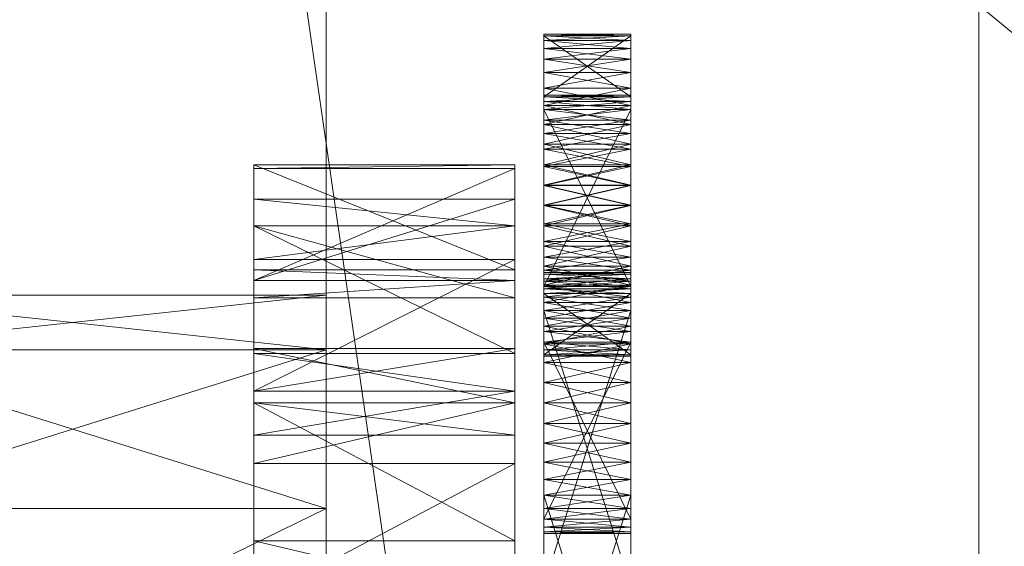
# Model space of a CAD drawing. Header units: millimetres. Extents: x -4738 to 65662, y -68080 to 6847.
# Tile 427 of 656: x 1414 to 1482, y -33174 to -33138. Entities that reach past the tile are written whole.
import ezdxf

# ---------------------------------------------------------------- set-up
doc = ezdxf.new("R2010")
doc.units = ezdxf.units.MM
doc.layers.add('frontal_C03', color=7, linetype='Continuous', lineweight=0)
doc.layers.add('frontal_secador', color=7, linetype='Continuous', lineweight=0)

msp = doc.modelspace()

# ---------------------------------------------------------------- linework, layer by layer
at = {"layer": 'frontal_C03'}
for p, q in [((1435, -34954.179), (1435, -32259.264)), ((1435, -32263.162), (1435, -34958.077)), ((1435, -35437.51), (1435, -32742.595)), ((1435, -32746.492), (1435, -35441.408)), ((1845, -35988), (1415, -33007.45))]:
    msp.add_line(p, q, dxfattribs=at)
at = {"layer": 'frontal_secador'}
for p, q in [((1480, -33098.5), (1480, -33359)), ((1480, -33354.82), (1480, -33098.5)), ((1480, -33330.5), (1480, -33117.12)), ((1480, -33354.82), (1480, -33117.12)), ((1480, -33122.82), (1480, -33337.72)), ((1480, -33122.82), (1480, -33359)), ((1480, -33330.5), (1480, -33129.28)), ((1480, -33136.5), (1480, -33337.72)), ((1480, -33330.5), (1480, -33136.5)), ((1715, -33330.5), (1480, -33136.5)), ((1450, -33138.5), (1450, -33142.82)), ((1450, -33138.611), (1450, -33138.5)), ((1450, -33138.94), (1450, -33138.5)), ((1450, -33138.5), (1450, -33143.69)), ((1450, -33140.219), (1450, -33138.5)), ((1456, -33138.611), (1450, -33138.5)), ((1456, -33138.5), (1450, -33138.5)), ((1456, -33138.5), (1450, -33138.611)), ((1450, -33142.82), (1450, -33138.611)), ((1450, -33138.611), (1450, -33138.94)), ((1456, -33142.82), (1450, -33138.611)), ((1456, -33138.611), (1450, -33138.611)), ((1456, -33138.611), (1450, -33138.94)), ((1450, -33138.611), (1450, -33139.481)), ((1450, -33143.15), (1450, -33138.611)), ((1450, -33138.611), (1450, -33141.136)), ((1450, -33138.611), (1450, -33146.092)), ((1450, -33146.419), (1450, -33138.611)), ((1450, -33138.611), (1450, -33155.519)), ((1450, -33156.999), (1450, -33138.611)), ((1456, -33138.94), (1450, -33138.611)), ((1456, -33138.611), (1450, -33142.82)), ((1456, -33142.82), (1456, -33138.5)), ((1456, -33138.5), (1456, -33138.611)), ((1456, -33138.5), (1456, -33138.94)), ((1456, -33143.69), (1456, -33138.5)), ((1456, -33138.5), (1456, -33140.219)), ((1456, -33138.611), (1456, -33142.82)), ((1456, -33138.94), (1456, -33138.611)), ((1456, -33139.481), (1456, -33138.611)), ((1456, -33138.611), (1456, -33143.15)), ((1456, -33141.136), (1456, -33138.611)), ((1456, -33146.092), (1456, -33138.611)), ((1456, -33138.611), (1456, -33146.419)), ((1456, -33155.519), (1456, -33138.611)), ((1456, -33138.611), (1456, -33156.999)), ((1450, -33140.219), (1450, -33138.94)), ((1450, -33138.94), (1450, -33139.481)), ((1456, -33138.94), (1450, -33138.94)), ((1456, -33138.94), (1450, -33139.481)), ((1456, -33139.481), (1450, -33138.94)), ((1456, -33138.94), (1456, -33140.219)), ((1456, -33139.481), (1456, -33138.94)), ((1450, -33139.481), (1450, -33140.219)), ((1456, -33139.481), (1450, -33139.481)), ((1456, -33139.481), (1450, -33140.219)), ((1450, -33139.481), (1450, -33141.136)), ((1456, -33140.219), (1450, -33139.481)), ((1456, -33140.219), (1456, -33139.481)), ((1456, -33141.136), (1456, -33139.481)), ((1450, -33142.21), (1450, -33140.219)), ((1450, -33140.219), (1450, -33141.136)), ((1450, -33144.719), (1450, -33140.219)), ((1450, -33140.219), (1450, -33143.69)), ((1450, -33150.281), (1450, -33140.219)), ((1456, -33140.219), (1450, -33140.219)), ((1456, -33140.219), (1450, -33141.136)), ((1456, -33141.136), (1450, -33140.219)), ((1456, -33140.219), (1456, -33142.21)), ((1456, -33141.136), (1456, -33140.219)), ((1456, -33140.219), (1456, -33144.719)), ((1456, -33143.69), (1456, -33140.219)), ((1456, -33140.219), (1456, -33150.281)), ((1450, -33141.136), (1450, -33142.21)), ((1456, -33141.136), (1450, -33141.136)), ((1456, -33141.136), (1450, -33142.21)), ((1450, -33141.136), (1450, -33143.414)), ((1450, -33141.136), (1450, -33146.092)), ((1456, -33142.21), (1450, -33141.136)), ((1456, -33142.21), (1456, -33141.136)), ((1456, -33143.414), (1456, -33141.136)), ((1456, -33146.092), (1456, -33141.136)), ((1450, -33144.719), (1450, -33142.21)), ((1450, -33142.21), (1450, -33143.414)), ((1456, -33142.21), (1450, -33142.21)), ((1456, -33142.21), (1450, -33143.414)), ((1456, -33143.414), (1450, -33142.21)), ((1456, -33142.21), (1456, -33144.719)), ((1456, -33143.414), (1456, -33142.21)), ((1450, -33142.709), (1450, -33143.15)), ((1450, -33142.82), (1450, -33142.709)), ((1456, -33142.82), (1450, -33142.709)), ((1456, -33142.709), (1450, -33142.709)), ((1456, -33142.709), (1450, -33142.82)), ((1450, -33143.15), (1450, -33142.82)), ((1456, -33143.15), (1450, -33142.82)), ((1456, -33142.82), (1450, -33142.82)), ((1456, -33142.82), (1450, -33143.15)), ((1450, -33142.82), (1450, -33143.69)), ((1450, -33156.643), (1450, -33142.82)), ((1450, -33142.82), (1450, -33147.623)), ((1450, -33161.143), (1450, -33142.82)), ((1450, -33142.82), (1450, -33158.073)), ((1450, -33171.206), (1450, -33142.82)), ((1450, -33143.15), (1450, -33155.906)), ((1450, -33143.69), (1450, -33143.15)), ((1450, -33144.428), (1450, -33143.15)), ((1450, -33143.15), (1450, -33157.561)), ((1450, -33146.419), (1450, -33143.15)), ((1450, -33151.709), (1450, -33143.15)), ((1456, -33143.69), (1450, -33143.15)), ((1456, -33143.15), (1450, -33143.15)), ((1456, -33143.15), (1450, -33143.69)), ((1456, -33143.15), (1456, -33142.709)), ((1456, -33142.709), (1456, -33142.82)), ((1456, -33142.82), (1456, -33143.15)), ((1456, -33143.69), (1456, -33142.82)), ((1456, -33142.82), (1456, -33156.643)), ((1456, -33147.623), (1456, -33142.82)), ((1456, -33142.82), (1456, -33161.143)), ((1456, -33158.073), (1456, -33142.82)), ((1456, -33142.82), (1456, -33171.206)), ((1456, -33155.906), (1456, -33143.15)), ((1456, -33143.15), (1456, -33143.69)), ((1456, -33143.15), (1456, -33144.428)), ((1456, -33157.561), (1456, -33143.15)), ((1456, -33143.15), (1456, -33146.419)), ((1456, -33143.15), (1456, -33151.709)), ((1450, -33143.414), (1450, -33144.719)), ((1456, -33143.414), (1450, -33143.414)), ((1456, -33143.414), (1450, -33144.719)), ((1450, -33143.414), (1450, -33146.092)), ((1456, -33144.719), (1450, -33143.414)), ((1450, -33155.906), (1450, -33143.69)), ((1450, -33143.69), (1450, -33144.428)), ((1456, -33155.906), (1450, -33143.69)), ((1456, -33143.69), (1450, -33143.69)), ((1456, -33143.69), (1450, -33144.428)), ((1450, -33143.69), (1450, -33145.345)), ((1450, -33143.69), (1450, -33147.623)), ((1450, -33143.69), (1450, -33153.117)), ((1450, -33143.69), (1450, -33160.598)), ((1450, -33150.281), (1450, -33143.69)), ((1456, -33144.428), (1450, -33143.69)), ((1450, -33156.643), (1450, -33143.69)), ((1456, -33143.69), (1450, -33155.906)), ((1456, -33144.719), (1456, -33143.414)), ((1456, -33146.092), (1456, -33143.414)), ((1456, -33143.69), (1456, -33155.906)), ((1456, -33144.428), (1456, -33143.69)), ((1456, -33145.345), (1456, -33143.69)), ((1456, -33147.623), (1456, -33143.69)), ((1456, -33153.117), (1456, -33143.69)), ((1456, -33160.598), (1456, -33143.69)), ((1456, -33143.69), (1456, -33150.281)), ((1456, -33143.69), (1456, -33156.643)), ((1450, -33146.419), (1450, -33144.428)), ((1450, -33144.428), (1450, -33145.345)), ((1456, -33144.428), (1450, -33144.428)), ((1456, -33144.428), (1450, -33145.345)), ((1456, -33145.345), (1450, -33144.428)), ((1450, -33147.5), (1450, -33144.719)), ((1450, -33144.719), (1450, -33146.092)), ((1450, -33150.281), (1450, -33144.719)), ((1456, -33144.719), (1450, -33144.719)), ((1456, -33144.719), (1450, -33146.092)), ((1456, -33146.092), (1450, -33144.719)), ((1456, -33144.428), (1456, -33146.419)), ((1456, -33145.345), (1456, -33144.428)), ((1456, -33144.719), (1456, -33147.5)), ((1456, -33146.092), (1456, -33144.719)), ((1456, -33144.719), (1456, -33150.281)), ((1450, -33145.345), (1450, -33146.419)), ((1456, -33145.345), (1450, -33145.345)), ((1456, -33145.345), (1450, -33146.419)), ((1450, -33145.345), (1450, -33147.623)), ((1456, -33146.419), (1450, -33145.345)), ((1456, -33146.419), (1456, -33145.345)), ((1456, -33147.623), (1456, -33145.345)), ((1450, -33146.092), (1450, -33147.5)), ((1456, -33146.092), (1450, -33146.092)), ((1456, -33146.092), (1450, -33147.5)), ((1450, -33146.092), (1450, -33148.908)), ((1450, -33146.092), (1450, -33151.586)), ((1450, -33146.092), (1450, -33155.519)), ((1456, -33147.5), (1450, -33146.092)), ((1456, -33147.5), (1456, -33146.092)), ((1456, -33148.908), (1456, -33146.092)), ((1456, -33151.586), (1456, -33146.092)), ((1456, -33155.519), (1456, -33146.092)), ((1450, -33148.928), (1450, -33146.419)), ((1450, -33146.419), (1450, -33147.623)), ((1450, -33151.709), (1450, -33146.419)), ((1456, -33146.419), (1450, -33146.419)), ((1456, -33146.419), (1450, -33147.623)), ((1456, -33147.623), (1450, -33146.419)), ((1450, -33156.999), (1450, -33146.419)), ((1456, -33146.419), (1456, -33148.928)), ((1456, -33147.623), (1456, -33146.419)), ((1456, -33146.419), (1456, -33151.709)), ((1456, -33146.419), (1456, -33156.999)), ((1430, -33154.744), (1430, -33147.5)), ((1430, -33147.5), (1430, -33147.765)), ((1448, -33154.744), (1430, -33147.5)), ((1448, -33147.5), (1430, -33147.5)), ((1448, -33147.5), (1430, -33147.765)), ((1430, -33147.765), (1430, -33154.744)), ((1430, -33147.765), (1430, -33155.473)), ((1448, -33147.765), (1430, -33147.765)), ((1448, -33147.765), (1430, -33155.473)), ((1448, -33147.765), (1448, -33147.5)), ((1448, -33147.5), (1448, -33154.744)), ((1448, -33154.744), (1448, -33147.765)), ((1448, -33155.473), (1448, -33147.765)), ((1450, -33150.281), (1450, -33147.5)), ((1450, -33147.5), (1450, -33148.908)), ((1456, -33147.5), (1450, -33147.5)), ((1456, -33147.5), (1450, -33148.908)), ((1456, -33148.908), (1450, -33147.5)), ((1450, -33147.623), (1450, -33148.928)), ((1456, -33147.623), (1450, -33147.623)), ((1456, -33147.623), (1450, -33148.928)), ((1450, -33147.623), (1450, -33150.301)), ((1450, -33147.623), (1450, -33153.117)), ((1456, -33148.928), (1450, -33147.623)), ((1450, -33147.623), (1450, -33158.073)), ((1456, -33147.5), (1456, -33150.281)), ((1456, -33148.908), (1456, -33147.5)), ((1456, -33148.928), (1456, -33147.623)), ((1456, -33150.301), (1456, -33147.623)), ((1456, -33153.117), (1456, -33147.623)), ((1456, -33158.073), (1456, -33147.623)), ((1450, -33148.908), (1450, -33150.281)), ((1456, -33148.908), (1450, -33148.908)), ((1456, -33148.908), (1450, -33150.281)), ((1450, -33148.908), (1450, -33151.586)), ((1456, -33150.281), (1450, -33148.908)), ((1450, -33151.709), (1450, -33148.928)), ((1450, -33148.928), (1450, -33150.301)), ((1456, -33148.928), (1450, -33148.928)), ((1456, -33148.928), (1450, -33150.301)), ((1456, -33150.301), (1450, -33148.928)), ((1456, -33150.281), (1456, -33148.908)), ((1456, -33151.586), (1456, -33148.908)), ((1456, -33148.928), (1456, -33151.709)), ((1456, -33150.301), (1456, -33148.928)), ((1430, -33149.876), (1430, -33160.513)), ((1430, -33151.709), (1430, -33149.876)), ((1430, -33149.876), (1430, -33155.473)), ((1448, -33151.709), (1430, -33149.876)), ((1448, -33149.876), (1430, -33149.876)), ((1448, -33149.876), (1430, -33155.473)), ((1448, -33160.513), (1448, -33149.876)), ((1448, -33149.876), (1448, -33151.709)), ((1448, -33155.473), (1448, -33149.876)), ((1450, -33152.79), (1450, -33150.281)), ((1450, -33150.281), (1450, -33151.586)), ((1450, -33154.781), (1450, -33150.281)), ((1450, -33160.598), (1450, -33150.281)), ((1456, -33150.281), (1450, -33150.281)), ((1456, -33150.281), (1450, -33151.586)), ((1456, -33151.586), (1450, -33150.281)), ((1450, -33150.301), (1450, -33151.709)), ((1456, -33150.301), (1450, -33150.301)), ((1456, -33150.301), (1450, -33151.709)), ((1450, -33150.301), (1450, -33153.117)), ((1456, -33151.709), (1450, -33150.301)), ((1456, -33150.281), (1456, -33152.79)), ((1456, -33151.586), (1456, -33150.281)), ((1456, -33150.281), (1456, -33154.781)), ((1456, -33150.281), (1456, -33160.598)), ((1456, -33151.709), (1456, -33150.301)), ((1456, -33153.117), (1456, -33150.301)), ((1430, -33160.513), (1430, -33151.709)), ((1430, -33156.683), (1430, -33151.709)), ((1430, -33151.709), (1430, -33154.046)), ((1448, -33160.513), (1430, -33151.709)), ((1448, -33151.709), (1430, -33151.709)), ((1448, -33156.683), (1430, -33151.709)), ((1448, -33151.709), (1430, -33154.046)), ((1448, -33151.709), (1448, -33160.513)), ((1448, -33154.046), (1448, -33151.709)), ((1448, -33151.709), (1448, -33156.683)), ((1450, -33151.586), (1450, -33152.79)), ((1456, -33151.586), (1450, -33151.586)), ((1456, -33151.586), (1450, -33152.79)), ((1450, -33151.586), (1450, -33153.864)), ((1450, -33151.586), (1450, -33155.519)), ((1456, -33152.79), (1450, -33151.586)), ((1450, -33154.49), (1450, -33151.709)), ((1450, -33151.709), (1450, -33153.117)), ((1450, -33156.999), (1450, -33151.709)), ((1450, -33172.814), (1450, -33151.709)), ((1450, -33151.709), (1450, -33157.561)), ((1456, -33151.709), (1450, -33151.709)), ((1456, -33151.709), (1450, -33153.117)), ((1456, -33153.117), (1450, -33151.709)), ((1456, -33152.79), (1456, -33151.586)), ((1456, -33153.864), (1456, -33151.586)), ((1456, -33155.519), (1456, -33151.586)), ((1456, -33151.709), (1456, -33154.49)), ((1456, -33153.117), (1456, -33151.709)), ((1456, -33151.709), (1456, -33156.999)), ((1456, -33151.709), (1456, -33172.814)), ((1456, -33157.561), (1456, -33151.709)), ((1450, -33154.781), (1450, -33152.79)), ((1450, -33152.79), (1450, -33153.864)), ((1456, -33152.79), (1450, -33152.79)), ((1456, -33152.79), (1450, -33153.864)), ((1456, -33153.864), (1450, -33152.79)), ((1456, -33152.79), (1456, -33154.781)), ((1456, -33153.864), (1456, -33152.79)), ((1450, -33153.117), (1450, -33154.49)), ((1456, -33153.117), (1450, -33153.117)), ((1456, -33153.117), (1450, -33154.49)), ((1450, -33153.117), (1450, -33155.795)), ((1450, -33153.117), (1450, -33158.073)), ((1450, -33153.117), (1450, -33160.598)), ((1456, -33154.49), (1450, -33153.117)), ((1456, -33154.49), (1456, -33153.117)), ((1456, -33155.795), (1456, -33153.117)), ((1456, -33158.073), (1456, -33153.117)), ((1456, -33160.598), (1456, -33153.117)), ((1430, -33154.046), (1430, -33156.683)), ((1430, -33154.046), (1430, -33163.111)), ((1448, -33154.046), (1430, -33154.046)), ((1448, -33154.046), (1430, -33163.111)), ((1448, -33156.683), (1448, -33154.046)), ((1448, -33163.111), (1448, -33154.046)), ((1450, -33153.864), (1450, -33154.781)), ((1456, -33153.864), (1450, -33153.864)), ((1456, -33153.864), (1450, -33154.781)), ((1450, -33153.864), (1450, -33155.519)), ((1456, -33154.781), (1450, -33153.864)), ((1456, -33154.781), (1456, -33153.864)), ((1456, -33155.519), (1456, -33153.864)), ((1430, -33155.473), (1430, -33154.744)), ((1448, -33155.473), (1430, -33154.744)), ((1448, -33154.744), (1430, -33154.744)), ((1448, -33154.744), (1448, -33155.473)), ((1450, -33156.999), (1450, -33154.49)), ((1450, -33154.49), (1450, -33155.795)), ((1456, -33154.49), (1450, -33154.49)), ((1456, -33154.49), (1450, -33155.795)), ((1456, -33155.795), (1450, -33154.49)), ((1450, -33156.06), (1450, -33154.781)), ((1450, -33154.781), (1450, -33155.519)), ((1450, -33160.598), (1450, -33154.781)), ((1456, -33154.781), (1450, -33154.781)), ((1456, -33154.781), (1450, -33155.519)), ((1456, -33155.519), (1450, -33154.781)), ((1450, -33154.925), (1450, -33155.365)), ((1450, -33155.035), (1450, -33154.925)), ((1450, -33154.925), (1450, -33156.643)), ((1450, -33154.925), (1450, -33178.865)), ((1450, -33161.143), (1450, -33154.925)), ((1456, -33155.035), (1450, -33154.925)), ((1456, -33154.925), (1450, -33154.925)), ((1456, -33154.925), (1450, -33155.035)), ((1456, -33154.49), (1456, -33156.999)), ((1456, -33155.795), (1456, -33154.49)), ((1456, -33154.781), (1456, -33156.06)), ((1456, -33155.519), (1456, -33154.781)), ((1456, -33154.781), (1456, -33160.598)), ((1456, -33155.365), (1456, -33154.925)), ((1456, -33154.925), (1456, -33155.035)), ((1456, -33156.643), (1456, -33154.925)), ((1456, -33178.865), (1456, -33154.925)), ((1456, -33154.925), (1456, -33161.143)), ((1430, -33155.473), (1430, -33160.513)), ((1430, -33155.473), (1430, -33163.111)), ((1430, -33155.473), (1430, -33156.683)), ((1430, -33177.639), (1430, -33155.473)), ((1448, -33155.473), (1430, -33155.473)), ((1448, -33155.473), (1430, -33156.683)), ((1448, -33160.513), (1448, -33155.473)), ((1448, -33163.111), (1448, -33155.473)), ((1448, -33156.683), (1448, -33155.473)), ((1448, -33155.473), (1448, -33177.639)), ((1450, -33155.365), (1450, -33155.035)), ((1456, -33155.365), (1450, -33155.035)), ((1456, -33155.035), (1450, -33155.035)), ((1456, -33155.035), (1450, -33155.365)), ((1450, -33155.035), (1450, -33155.906)), ((1450, -33155.035), (1450, -33157.561)), ((1450, -33155.365), (1450, -33156.643)), ((1450, -33155.906), (1450, -33155.365)), ((1456, -33155.906), (1450, -33155.365)), ((1456, -33155.365), (1450, -33155.365)), ((1456, -33155.365), (1450, -33155.906)), ((1450, -33155.519), (1450, -33156.06)), ((1456, -33155.519), (1450, -33155.519)), ((1456, -33155.519), (1450, -33156.06)), ((1450, -33155.519), (1450, -33156.389)), ((1450, -33155.519), (1450, -33160.709)), ((1450, -33155.519), (1450, -33160.269)), ((1450, -33155.519), (1450, -33156.999)), ((1456, -33156.06), (1450, -33155.519)), ((1456, -33155.035), (1456, -33155.365)), ((1456, -33155.906), (1456, -33155.035)), ((1456, -33157.561), (1456, -33155.035)), ((1456, -33156.643), (1456, -33155.365)), ((1456, -33155.365), (1456, -33155.906)), ((1456, -33156.06), (1456, -33155.519)), ((1456, -33156.389), (1456, -33155.519)), ((1456, -33160.709), (1456, -33155.519)), ((1456, -33160.269), (1456, -33155.519)), ((1456, -33156.999), (1456, -33155.519)), ((1450, -33155.795), (1450, -33156.999)), ((1456, -33155.795), (1450, -33155.795)), ((1456, -33155.795), (1450, -33156.999)), ((1450, -33155.795), (1450, -33158.073)), ((1456, -33156.999), (1450, -33155.795)), ((1450, -33156.643), (1450, -33155.906)), ((1456, -33156.643), (1450, -33155.906)), ((1456, -33155.906), (1450, -33155.906)), ((1456, -33155.906), (1450, -33156.643)), ((1450, -33155.906), (1450, -33157.561)), ((1450, -33177.66), (1450, -33155.906)), ((1450, -33182.95), (1450, -33155.906)), ((1450, -33155.906), (1450, -33168.01)), ((1450, -33191.51), (1450, -33155.906)), ((1450, -33160.598), (1450, -33156.06)), ((1450, -33156.06), (1450, -33156.389)), ((1456, -33156.06), (1450, -33156.06)), ((1456, -33156.06), (1450, -33156.389)), ((1456, -33156.389), (1450, -33156.06)), ((1456, -33156.999), (1456, -33155.795)), ((1456, -33158.073), (1456, -33155.795)), ((1456, -33155.906), (1456, -33156.643)), ((1456, -33157.561), (1456, -33155.906)), ((1456, -33155.906), (1456, -33177.66)), ((1456, -33155.906), (1456, -33182.95)), ((1456, -33168.01), (1456, -33155.906)), ((1456, -33155.906), (1456, -33191.51)), ((1456, -33156.06), (1456, -33160.598)), ((1456, -33156.389), (1456, -33156.06)), ((1435, -33160.269), (1400, -33156.5)), ((1435, -33156.5), (1400, -33156.5)), ((1435, -33156.5), (1400, -33160.269)), ((1430, -33163.111), (1430, -33156.683)), ((1448, -33156.683), (1430, -33156.683)), ((1435, -33160.269), (1435, -33156.5)), ((1448, -33156.683), (1448, -33163.111)), ((1450, -33156.389), (1450, -33160.598)), ((1456, -33156.389), (1450, -33156.389)), ((1456, -33156.389), (1450, -33160.598)), ((1450, -33156.389), (1450, -33160.709)), ((1456, -33160.598), (1450, -33156.389)), ((1450, -33156.643), (1450, -33176.586)), ((1450, -33157.561), (1450, -33156.643)), ((1450, -33158.635), (1450, -33156.643)), ((1450, -33156.643), (1450, -33178.865)), ((1450, -33161.143), (1450, -33156.643)), ((1456, -33157.561), (1450, -33156.643)), ((1456, -33156.643), (1450, -33156.643)), ((1456, -33156.643), (1450, -33157.561)), ((1456, -33160.598), (1456, -33156.389)), ((1456, -33160.709), (1456, -33156.389)), ((1456, -33176.586), (1456, -33156.643)), ((1456, -33156.643), (1456, -33157.561)), ((1456, -33156.643), (1456, -33158.635)), ((1456, -33178.865), (1456, -33156.643)), ((1456, -33156.643), (1456, -33161.143)), ((1450, -33158.99), (1450, -33156.999)), ((1450, -33156.999), (1450, -33158.073)), ((1450, -33172.814), (1450, -33156.999)), ((1456, -33156.999), (1450, -33156.999)), ((1456, -33156.999), (1450, -33158.073)), ((1456, -33158.073), (1450, -33156.999)), ((1450, -33160.269), (1450, -33156.999)), ((1450, -33176.586), (1450, -33157.561)), ((1450, -33157.561), (1450, -33158.635)), ((1456, -33176.586), (1450, -33157.561)), ((1456, -33157.561), (1450, -33157.561)), ((1456, -33157.561), (1450, -33158.635)), ((1450, -33157.561), (1450, -33159.839)), ((1450, -33157.561), (1450, -33162.517)), ((1450, -33157.561), (1450, -33168.01)), ((1450, -33157.561), (1450, -33172.814)), ((1456, -33158.635), (1450, -33157.561)), ((1450, -33177.66), (1450, -33157.561)), ((1456, -33157.561), (1450, -33176.586)), ((1456, -33156.999), (1456, -33158.99)), ((1456, -33158.073), (1456, -33156.999)), ((1456, -33156.999), (1456, -33172.814)), ((1456, -33156.999), (1456, -33160.269)), ((1456, -33157.561), (1456, -33176.586)), ((1456, -33158.635), (1456, -33157.561)), ((1456, -33159.839), (1456, -33157.561)), ((1456, -33162.517), (1456, -33157.561)), ((1456, -33168.01), (1456, -33157.561)), ((1456, -33172.814), (1456, -33157.561)), ((1456, -33157.561), (1456, -33177.66)), ((1450, -33158.073), (1450, -33158.99)), ((1456, -33158.073), (1450, -33158.073)), ((1456, -33158.073), (1450, -33158.99)), ((1450, -33158.073), (1450, -33159.728)), ((1450, -33158.073), (1450, -33160.598)), ((1456, -33158.99), (1450, -33158.073)), ((1450, -33158.073), (1450, -33172.484)), ((1450, -33158.073), (1450, -33172.925)), ((1450, -33158.073), (1450, -33171.206)), ((1456, -33158.99), (1456, -33158.073)), ((1456, -33159.728), (1456, -33158.073)), ((1456, -33160.598), (1456, -33158.073)), ((1456, -33172.484), (1456, -33158.073)), ((1456, -33172.925), (1456, -33158.073)), ((1456, -33171.206), (1456, -33158.073)), ((1450, -33161.143), (1450, -33158.635)), ((1450, -33158.635), (1450, -33159.839)), ((1456, -33158.635), (1450, -33158.635)), ((1456, -33158.635), (1450, -33159.839)), ((1456, -33159.839), (1450, -33158.635)), ((1450, -33171.944), (1450, -33158.99)), ((1450, -33158.99), (1450, -33159.728)), ((1450, -33172.814), (1450, -33158.99)), ((1456, -33158.99), (1450, -33158.99)), ((1456, -33158.99), (1450, -33159.728)), ((1456, -33159.728), (1450, -33158.99)), ((1450, -33160.269), (1450, -33158.99)), ((1456, -33158.635), (1456, -33161.143)), ((1456, -33159.839), (1456, -33158.635)), ((1456, -33158.99), (1456, -33171.944)), ((1456, -33159.728), (1456, -33158.99)), ((1456, -33158.99), (1456, -33172.814)), ((1456, -33158.99), (1456, -33160.269)), ((1435, -33171.206), (1400, -33160.269)), ((1435, -33160.269), (1400, -33160.269)), ((1435, -33160.269), (1400, -33171.206)), ((1430, -33160.173), (1430, -33173.428)), ((1430, -33163.925), (1430, -33160.173)), ((1430, -33160.173), (1430, -33163.111)), ((1448, -33163.925), (1430, -33160.173)), ((1448, -33160.173), (1430, -33160.173)), ((1448, -33160.173), (1430, -33163.111)), ((1435, -33188.24), (1435, -33160.269)), ((1435, -33160.269), (1435, -33171.206)), ((1435, -33160.269), (1435, -33233.5)), ((1435, -33160.269), (1435, -33200.33)), ((1435, -33160.269), (1435, -33194.507)), ((1435, -33160.269), (1435, -33192.5)), ((1448, -33173.428), (1448, -33160.173)), ((1448, -33160.173), (1448, -33163.925)), ((1448, -33163.111), (1448, -33160.173)), ((1450, -33159.728), (1450, -33171.944)), ((1456, -33159.728), (1450, -33159.728)), ((1456, -33159.728), (1450, -33171.944)), ((1450, -33159.728), (1450, -33160.598)), ((1450, -33160.269), (1450, -33159.728)), ((1456, -33160.269), (1450, -33159.728)), ((1456, -33159.728), (1450, -33160.269)), ((1450, -33159.728), (1450, -33172.484)), ((1456, -33171.944), (1450, -33159.728)), ((1450, -33159.839), (1450, -33161.143)), ((1456, -33159.839), (1450, -33159.839)), ((1456, -33159.839), (1450, -33161.143)), ((1450, -33159.839), (1450, -33162.517)), ((1456, -33161.143), (1450, -33159.839)), ((1450, -33160.598), (1450, -33160.269)), ((1456, -33160.598), (1450, -33160.269)), ((1456, -33160.269), (1450, -33160.269)), ((1450, -33160.709), (1450, -33160.269)), ((1456, -33160.269), (1450, -33160.598)), ((1456, -33171.944), (1456, -33159.728)), ((1456, -33160.598), (1456, -33159.728)), ((1456, -33159.728), (1456, -33160.269)), ((1456, -33172.484), (1456, -33159.728)), ((1456, -33161.143), (1456, -33159.839)), ((1456, -33162.517), (1456, -33159.839)), ((1456, -33160.269), (1456, -33160.598)), ((1456, -33160.269), (1456, -33160.709)), ((1430, -33163.111), (1430, -33160.513)), ((1448, -33163.111), (1430, -33160.513)), ((1448, -33160.513), (1430, -33160.513)), ((1448, -33160.513), (1448, -33163.111)), ((1450, -33160.598), (1450, -33160.709)), ((1450, -33160.598), (1456, -33160.598)), ((1456, -33160.598), (1450, -33160.709)), ((1456, -33160.709), (1450, -33160.598)), ((1456, -33160.709), (1450, -33160.709)), ((1456, -33160.598), (1456, -33160.709)), ((1450, -33163.925), (1450, -33161.143)), ((1450, -33161.143), (1450, -33162.517)), ((1450, -33166.706), (1450, -33161.143)), ((1450, -33190.969), (1450, -33161.143)), ((1450, -33161.143), (1450, -33178.865)), ((1456, -33161.143), (1450, -33161.143)), ((1456, -33161.143), (1450, -33162.517)), ((1456, -33162.517), (1450, -33161.143)), ((1450, -33171.206), (1450, -33161.143)), ((1456, -33161.143), (1456, -33163.925)), ((1456, -33162.517), (1456, -33161.143)), ((1456, -33161.143), (1456, -33166.706)), ((1456, -33161.143), (1456, -33190.969)), ((1456, -33178.865), (1456, -33161.143)), ((1456, -33161.143), (1456, -33171.206)), ((1450, -33162.517), (1450, -33163.925)), ((1456, -33162.517), (1450, -33162.517)), ((1456, -33162.517), (1450, -33163.925)), ((1450, -33162.517), (1450, -33165.333)), ((1450, -33162.517), (1450, -33168.01)), ((1456, -33163.925), (1450, -33162.517)), ((1456, -33163.925), (1456, -33162.517)), ((1456, -33165.333), (1456, -33162.517)), ((1456, -33168.01), (1456, -33162.517)), ((1430, -33163.111), (1430, -33173.428)), ((1430, -33163.111), (1430, -33177.639)), ((1430, -33163.111), (1430, -33166.141)), ((1430, -33163.111), (1430, -33197.635)), ((1430, -33163.111), (1430, -33245.858)), ((1448, -33163.111), (1430, -33163.111)), ((1448, -33163.111), (1430, -33166.141)), ((1448, -33173.428), (1448, -33163.111)), ((1448, -33177.639), (1448, -33163.111)), ((1448, -33166.141), (1448, -33163.111)), ((1448, -33197.635), (1448, -33163.111)), ((1448, -33245.858), (1448, -33163.111)), ((1430, -33173.428), (1430, -33163.925)), ((1430, -33166.141), (1430, -33163.925)), ((1430, -33163.925), (1430, -33168.105)), ((1448, -33173.428), (1430, -33163.925)), ((1448, -33163.925), (1430, -33163.925)), ((1448, -33166.141), (1430, -33163.925)), ((1448, -33163.925), (1430, -33168.105)), ((1448, -33163.925), (1448, -33173.428)), ((1448, -33168.105), (1448, -33163.925)), ((1448, -33163.925), (1448, -33166.141)), ((1450, -33166.706), (1450, -33163.925)), ((1450, -33163.925), (1450, -33165.333)), ((1456, -33163.925), (1450, -33163.925)), ((1456, -33163.925), (1450, -33165.333)), ((1456, -33165.333), (1450, -33163.925)), ((1456, -33163.925), (1456, -33166.706)), ((1456, -33165.333), (1456, -33163.925)), ((1450, -33165.333), (1450, -33166.706)), ((1456, -33165.333), (1450, -33165.333)), ((1456, -33165.333), (1450, -33166.706)), ((1450, -33165.333), (1450, -33168.01)), ((1456, -33166.706), (1450, -33165.333)), ((1456, -33166.706), (1456, -33165.333)), ((1456, -33168.01), (1456, -33165.333)), ((1430, -33168.105), (1430, -33166.141)), ((1430, -33177.639), (1430, -33166.141)), ((1448, -33166.141), (1430, -33166.141)), ((1448, -33166.141), (1448, -33168.105)), ((1448, -33166.141), (1448, -33177.639)), ((1450, -33169.215), (1450, -33166.706)), ((1450, -33166.706), (1450, -33168.01)), ((1450, -33190.969), (1450, -33166.706)), ((1456, -33166.706), (1450, -33166.706)), ((1456, -33166.706), (1450, -33168.01)), ((1456, -33168.01), (1450, -33166.706)), ((1450, -33171.206), (1450, -33166.706)), ((1456, -33166.706), (1456, -33169.215)), ((1456, -33168.01), (1456, -33166.706)), ((1456, -33166.706), (1456, -33190.969)), ((1456, -33166.706), (1456, -33171.206)), ((1430, -33168.105), (1430, -33177.639)), ((1448, -33168.105), (1430, -33168.105)), ((1448, -33168.105), (1430, -33177.639)), ((1448, -33177.639), (1448, -33168.105)), ((1450, -33168.01), (1450, -33169.215)), ((1456, -33168.01), (1450, -33168.01)), ((1456, -33168.01), (1450, -33169.215)), ((1450, -33168.01), (1450, -33170.289)), ((1450, -33168.01), (1450, -33171.944)), ((1450, -33168.01), (1450, -33172.814)), ((1456, -33169.215), (1450, -33168.01)), ((1450, -33168.01), (1450, -33190.232)), ((1450, -33168.01), (1450, -33191.51)), ((1456, -33169.215), (1456, -33168.01)), ((1456, -33170.289), (1456, -33168.01)), ((1456, -33171.944), (1456, -33168.01)), ((1456, -33172.814), (1456, -33168.01)), ((1456, -33190.232), (1456, -33168.01)), ((1456, -33191.51), (1456, -33168.01)), ((1450, -33189.314), (1450, -33169.215)), ((1450, -33169.215), (1450, -33170.289)), ((1450, -33190.969), (1450, -33169.215)), ((1456, -33169.215), (1450, -33169.215)), ((1456, -33169.215), (1450, -33170.289)), ((1456, -33170.289), (1450, -33169.215)), ((1450, -33171.206), (1450, -33169.215)), ((1456, -33169.215), (1456, -33189.314)), ((1456, -33170.289), (1456, -33169.215)), ((1456, -33169.215), (1456, -33190.969)), ((1456, -33169.215), (1456, -33171.206)), ((1450, -33170.289), (1450, -33189.314)), ((1456, -33170.289), (1450, -33170.289)), ((1456, -33170.289), (1450, -33189.314)), ((1450, -33170.289), (1450, -33171.944)), ((1450, -33171.206), (1450, -33170.289)), ((1456, -33171.206), (1450, -33170.289)), ((1456, -33170.289), (1450, -33171.206)), ((1450, -33170.289), (1450, -33190.232)), ((1456, -33189.314), (1450, -33170.289)), ((1456, -33189.314), (1456, -33170.289)), ((1456, -33171.944), (1456, -33170.289)), ((1456, -33170.289), (1456, -33171.206)), ((1456, -33190.232), (1456, -33170.289)), ((1435, -33171.206), (1400, -33171.206)), ((1435, -33171.206), (1400, -33188.24)), ((1435, -33171.206), (1435, -33188.24)), ((1450, -33171.944), (1450, -33171.206)), ((1456, -33171.944), (1450, -33171.206)), ((1456, -33171.206), (1450, -33171.206)), ((1450, -33172.484), (1450, -33171.206)), ((1450, -33172.925), (1450, -33171.206)), ((1456, -33171.206), (1450, -33171.944)), ((1456, -33171.206), (1456, -33171.944)), ((1456, -33171.206), (1456, -33172.484)), ((1456, -33171.206), (1456, -33172.925)), ((1450, -33172.814), (1450, -33171.944)), ((1450, -33171.944), (1450, -33172.484)), ((1450, -33171.944), (1456, -33171.944)), ((1456, -33171.944), (1450, -33172.484)), ((1456, -33172.484), (1450, -33171.944)), ((1450, -33172.484), (1450, -33172.814)), ((1456, -33172.484), (1450, -33172.484)), ((1456, -33172.484), (1450, -33172.814)), ((1456, -33172.814), (1450, -33172.484)), ((1450, -33172.925), (1450, -33172.484)), ((1456, -33171.944), (1456, -33172.814)), ((1456, -33172.484), (1456, -33171.944)), ((1456, -33172.814), (1456, -33172.484)), ((1456, -33172.484), (1456, -33172.925)), ((1450, -33172.814), (1450, -33172.925)), ((1456, -33172.814), (1450, -33172.814)), ((1456, -33172.814), (1450, -33172.925)), ((1456, -33172.925), (1450, -33172.814)), ((1456, -33172.925), (1450, -33172.925)), ((1456, -33172.814), (1456, -33172.925)), ((1430, -33177.639), (1430, -33173.428)), ((1448, -33177.639), (1430, -33173.428)), ((1448, -33173.428), (1430, -33173.428)), ((1448, -33173.428), (1448, -33177.639))]:
    msp.add_line(p, q, dxfattribs=at)

doc.saveas('drawing.dxf')
